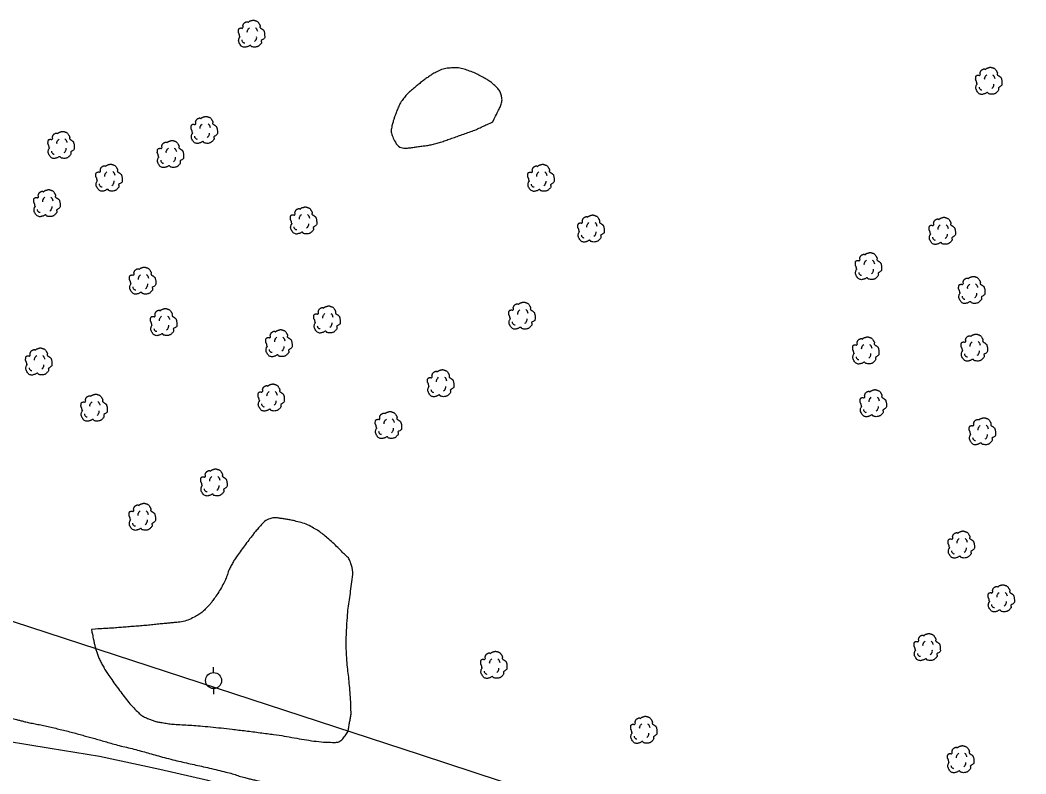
# Model space of a CAD drawing. Extents: x 2145380 to 2156929, y 139568 to 149130.
# Drawn here: x 2156441.4 to 2156693.7, y 143321.9 to 143511.1 of the extents above; entities that cross this region are included whole.
import ezdxf

# ---------------------------------------------------------------- set-up
doc = ezdxf.new("R2010")
doc.units = 0
for name, color, linetype in [('TOPO_Fence', 7, 'Continuous'), ('TOPO_Flowline', 7, 'Continuous'), ('TOPO_Power Pole', 7, 'Continuous'), ('TOPO_Tree', 7, 'Continuous'), ('TOPO_Tree Line', 7, 'Continuous')]:
    doc.layers.add(name, color=color, linetype=linetype)

# ---------------------------------------------------------------- blocks, each defined once
blk = doc.blocks.new('POWPOL')
at = {"layer": 'TOPO_Power Pole'}
for p, q in [((0, 10.2), (0, 17.3)), ((0, -10.2), (0, -17.3))]:
    blk.add_line(p, q, dxfattribs=at)
blk.add_circle((0, 0), 10.2, dxfattribs=at)
blk = doc.blocks.new('TREE')
at = {"layer": 'TOPO_Tree'}
for points in [[(-14.1, -0.4), (-14.2, 0.5), (-14.4, 1.4), (-14.6, 2.3), (-14.8, 3.2), (-15.5, 4), (-15.7, 4.9), (-15.8, 5.6), (-15.7, 6.3), (-15.7, 7), (-15.6, 7.9), (-15.7, 8.8), (-15.1, 9.7), (-14.6, 10.4), (-13.8, 10.5), (-13, 10.7), (-12.2, 11), (-11.1, 10), (-10.4, 10.7), (-9.4, 11.7), (-10.3, 13.3), (-9.8, 14.4), (-9.6, 15.1), (-9.3, 15.9), (-8.8, 16.5), (-8.2, 17.3), (-7.5, 17.7), (-6.7, 18.1), (-6.1, 18.4), (-5.6, 18.6), (-5.1, 18.7), (-4.5, 18.7), (-4, 18.5), (-3.5, 18.1)], [(-3.5, 17.6), (-3.1, 18.3), (-2.6, 18.8), (-1.9, 19.2), (-1, 19.7), (-0.2, 20), (0.7, 20.2), (1.6, 20.5), (2.5, 20.8), (3.4, 20.8), (4.1, 20.7), (4.8, 20.5), (5.5, 20.2), (6.4, 19.9), (7.3, 19.7), (8.2, 19.2), (9.4, 18.4), (10, 17.2), (10.8, 16), (11.2, 15.3), (11.6, 14.6), (11.9, 13.9), (12.2, 13.1), (11.4, 12), (11.9, 11.2), (12, 11), (12.2, 10.9), (12.4, 10.7), (12.9, 10.4), (13.5, 10), (14, 9.7), (14.7, 9.2), (15.4, 8.7), (16.1, 8.1), (16.7, 7.5), (16.9, 6.7), (17.1, 6), (17.6, 4.4), (17.7, 2.8), (17.7, 1.2), (17.7, -0.2), (17.8, -2.2), (16.6, -3), (15.5, -3.8), (14.3, -4.6), (13.2, -5.3)], [(13.2, -5.3), (13.3, -5.8), (13.4, -6.3), (13.4, -6.7), (13.8, -8.5), (12.2, -10), (10.8, -11.5), (10, -12.3), (9.1, -12.8), (8.2, -13.1), (6, -13.8), (3.3, -13.6), (1.3, -13.1), (0.5, -12.9), (-0.1, -11.4), (-0.8, -11.5), (-2, -11.6), (-3.3, -12.8), (-4.5, -13.1), (-6.1, -13.5), (-7.8, -14), (-9.3, -13.6), (-11.4, -13.1), (-12.8, -11.4), (-14.1, -9.4), (-15.3, -7.3), (-15.6, -5.1), (-15.1, -3), (-14.9, -1.9), (-13.9, -0.8), (-13.5, 0.1)], [(-4.2, 5.1), (-4.5, 6.1), (-4.3, 7.2), (-3.8, 8.2), (-3.3, 9.3), (-2.7, 10.3), (-1.6, 11)], [(5.9, 11.2), (6.5, 10.7), (7, 10.2), (7.4, 9.5), (7.9, 8.6), (8.3, 7.6), (8.5, 6.6)], [(-11.4, -4.5), (-11.5, -5.4), (-11, -6.3), (-10.1, -7.2), (-9.3, -8), (-8.5, -8.3), (-7.7, -8.1)], [(4.8, -6.3), (5.7, -5.7), (6.3, -4.9), (6.8, -3.9), (7.4, -2.8), (7.6, -1.7), (7.5, -0.6)]]:
    blk.add_open_spline(points, degree=3, dxfattribs=at)

msp = doc.modelspace()

# ---------------------------------------------------------------- linework, layer by layer
at = {"layer": 'TOPO_Fence'}
msp.add_lwpolyline([(2156274.63, 143510.5), (2156274.82, 143458.07), (2156275.76, 143374.4), (2156394.51, 143374.45), (2156439.59, 143360.19), (2156541.79, 143326.83), (2156628.39, 143298.22), (2156726.47, 143265.91), (2156809.31, 143241.34), (2156891.36, 143211.8), (2156923.97, 143201.95)], dxfattribs=at)
at = {"layer": 'TOPO_Flowline'}
msp.add_lwpolyline([(2156709.03, 143221.1), (2156692.89, 143232.36), (2156670.64, 143245.62), (2156661.74, 143250.25), (2156655, 143252.96), (2156649.44, 143254.44), (2156624.63, 143264.35), (2156615.5, 143269.64), (2156584.46, 143284.68), (2156575.08, 143289.01), (2156563.22, 143294.34), (2156550, 143300), (2156537.83, 143306.26), (2156526.38, 143309.32), (2156514.8, 143312.65), (2156501.72, 143316.22), (2156488.5, 143320.25), (2156476.46, 143323.01), (2156461.33, 143326.26), (2156448.94, 143328.32), (2156432.53, 143330.99)], dxfattribs=at)
at = {"layer": 'TOPO_Tree'}
msp.add_open_spline([(2156267.22, 143510.59), (2156267.29, 143509.34), (2156267.35, 143508.09), (2156267.42, 143506.84), (2156267.55, 143504.41), (2156267.1, 143501.97), (2156266.97, 143499.54), (2156266.88, 143497.69), (2156266.78, 143495.84), (2156266.7, 143493.99), (2156266.56, 143490.83), (2156266.43, 143487.67), (2156266.5, 143484.52), (2156266.54, 143482.66), (2156266.65, 143480.81), (2156266.77, 143478.96), (2156266.89, 143476.96), (2156267.03, 143474.96), (2156267.16, 143472.95), (2156267.24, 143471.7), (2156267.31, 143470.43), (2156267.31, 143469.18), (2156267.31, 143468.18), (2156266.64, 143467.29), (2156266.47, 143466.3), (2156266.23, 143464.94), (2156265.96, 143463.58), (2156266.02, 143462.21), (2156266.09, 143460.36), (2156266.33, 143458.51), (2156266.4, 143456.65), (2156266.47, 143454.75), (2156266.55, 143452.84), (2156266.62, 143450.94), (2156266.67, 143449.55), (2156266.73, 143448.15), (2156266.77, 143446.76), (2156266.83, 143444.68), (2156266.51, 143442.6), (2156266.34, 143440.52), (2156266.15, 143438.16), (2156265.87, 143435.82), (2156265.71, 143433.45), (2156265.56, 143431.21), (2156265.54, 143428.97), (2156265.57, 143426.72), (2156265.58, 143425.22), (2156265.6, 143423.71), (2156265.66, 143422.2), (2156265.76, 143419.69), (2156265.86, 143417.18), (2156265.96, 143414.67), (2156266.08, 143411.82), (2156266.23, 143408.97), (2156266.35, 143406.12), (2156266.45, 143403.72), (2156266.4, 143401.32), (2156266.46, 143398.93), (2156266.51, 143396.76), (2156267.24, 143394.61), (2156267.18, 143392.46), (2156267.15, 143391.37), (2156266.65, 143390.31), (2156266.57, 143389.21), (2156266.47, 143387.94), (2156266.37, 143386.67), (2156266.28, 143385.39), (2156266.16, 143383.76), (2156266.02, 143382.14), (2156265.94, 143380.51), (2156265.88, 143379.19), (2156265.97, 143377.88), (2156266, 143376.56), (2156266.02, 143375.57), (2156266.09, 143374.57), (2156266.11, 143373.57), (2156266.12, 143372.7), (2156265.88, 143371.84), (2156265.8, 143370.97), (2156265.7, 143369.79), (2156265.72, 143368.6), (2156265.87, 143367.41), (2156265.98, 143366.53), (2156266.36, 143365.58), (2156267.22, 143365.13), (2156268.08, 143364.68), (2156268.94, 143364.7), (2156269.83, 143364.64), (2156270.83, 143364.58), (2156271.83, 143364.49), (2156272.83, 143364.49), (2156274.11, 143364.48), (2156275.38, 143364.52), (2156276.65, 143364.51), (2156277.89, 143364.51), (2156279.12, 143364.41), (2156280.36, 143364.43), (2156281.53, 143364.45), (2156282.69, 143364.63), (2156283.86, 143364.69), (2156285.81, 143364.79), (2156287.78, 143364.93), (2156289.73, 143364.84), (2156290.76, 143364.8), (2156291.79, 143364.59), (2156292.82, 143364.53), (2156294.19, 143364.43), (2156295.56, 143364.34), (2156296.93, 143364.27), (2156298.56, 143364.18), (2156300.2, 143364.09), (2156301.83, 143364.02), (2156303.1, 143363.97), (2156304.37, 143363.94), (2156305.64, 143363.89), (2156307.88, 143363.81), (2156310.12, 143363.72), (2156312.37, 143363.61), (2156314.18, 143363.52), (2156315.98, 143363.27), (2156317.78, 143363.06), (2156319.23, 143362.89), (2156320.64, 143362.47), (2156322.1, 143362.37), (2156323.13, 143362.31), (2156324.17, 143362.39), (2156325.21, 143362.37), (2156327.02, 143362.31), (2156328.84, 143362.25), (2156330.66, 143362.15), (2156333.68, 143361.97), (2156336.69, 143361.69), (2156339.67, 143361.11), (2156341.05, 143360.83), (2156342.37, 143360.33), (2156343.75, 143360.05), (2156345.49, 143359.68), (2156347.25, 143359.37), (2156349, 143359), (2156351.59, 143358.44), (2156354.16, 143357.81), (2156356.75, 143357.27), (2156358.14, 143356.97), (2156359.54, 143356.8), (2156360.93, 143356.52), (2156361.85, 143356.33), (2156362.76, 143356.14), (2156363.65, 143355.86), (2156366.12, 143355.09), (2156368.59, 143354.27), (2156371.06, 143353.49), (2156372.21, 143353.13), (2156373.35, 143352.78), (2156374.5, 143352.42), (2156375.41, 143352.13), (2156376.32, 143351.85), (2156377.24, 143351.59), (2156378.22, 143351.31), (2156379.25, 143351.2), (2156380.24, 143350.97), (2156382.57, 143350.41), (2156384.89, 143349.83), (2156387.19, 143349.16), (2156388.64, 143348.74), (2156390.05, 143348.2), (2156391.5, 143347.79), (2156392.41, 143347.54), (2156393.32, 143347.29), (2156394.23, 143347.04), (2156395.07, 143346.82), (2156395.9, 143346.59), (2156396.73, 143346.36), (2156398, 143346.03), (2156399.28, 143345.78), (2156400.56, 143345.52), (2156401.59, 143345.31), (2156402.63, 143345.09), (2156403.67, 143344.91), (2156404.61, 143344.74), (2156405.55, 143344.6), (2156406.5, 143344.44), (2156407.72, 143344.23), (2156408.95, 143344.01), (2156410.18, 143343.78), (2156411.32, 143343.58), (2156412.47, 143343.43), (2156413.58, 143343.09), (2156414.54, 143342.8), (2156415.47, 143342.44), (2156416.42, 143342.13), (2156417.74, 143341.69), (2156419.06, 143341.26), (2156420.38, 143340.82), (2156421.88, 143340.33), (2156423.39, 143339.85), (2156424.91, 143339.39), (2156426.69, 143338.85), (2156428.5, 143338.38), (2156430.3, 143337.92), (2156431.98, 143337.48), (2156433.65, 143337.06), (2156435.34, 143336.66), (2156436.96, 143336.28), (2156438.61, 143335.98), (2156440.24, 143335.61), (2156441.18, 143335.39), (2156442.11, 143335.13), (2156443.05, 143334.92), (2156444.44, 143334.61), (2156445.84, 143334.37), (2156447.23, 143334.06), (2156448.77, 143333.72), (2156450.31, 143333.37), (2156451.84, 143332.99), (2156453.38, 143332.61), (2156454.92, 143332.21), (2156456.45, 143331.79), (2156457.8, 143331.42), (2156459.14, 143331.05), (2156460.48, 143330.67), (2156461.95, 143330.26), (2156463.41, 143329.82), (2156464.87, 143329.41), (2156466.71, 143328.9), (2156468.57, 143328.51), (2156470.41, 143328.02), (2156472.14, 143327.55), (2156473.86, 143327.04), (2156475.59, 143326.57), (2156477.63, 143326.02), (2156479.66, 143325.48), (2156481.72, 143324.99), (2156483.6, 143324.54), (2156485.49, 143324.16), (2156487.37, 143323.73), (2156489.43, 143323.25), (2156491.49, 143322.76), (2156493.54, 143322.25), (2156494.97, 143321.89), (2156496.35, 143321.34), (2156497.78, 143320.97), (2156498.84, 143320.7), (2156499.9, 143320.46), (2156500.96, 143320.23), (2156503.29, 143319.75), (2156505.63, 143319.28), (2156507.97, 143318.84), (2156512.34, 143318.02), (2156516.75, 143317.39), (2156521.13, 143316.59), (2156524.9, 143315.9), (2156528.7, 143315.24), (2156532.35, 143314.07), (2156535.19, 143313.17), (2156538.03, 143312.25), (2156540.86, 143311.34), (2156542.86, 143310.69), (2156544.87, 143310.05), (2156546.87, 143309.4), (2156547.81, 143309.09), (2156548.72, 143308.69), (2156549.67, 143308.39), (2156550.78, 143308.04), (2156551.89, 143307.69), (2156553, 143307.34), (2156554.74, 143306.79), (2156556.49, 143306.24), (2156558.24, 143305.7), (2156559.93, 143305.17), (2156561.67, 143304.81), (2156563.43, 143304.6), (2156565.36, 143304.38), (2156567.31, 143304.39), (2156569.25, 143304.19), (2156570.86, 143304.03), (2156572.48, 143303.86), (2156574.09, 143303.63), (2156575.42, 143303.43), (2156576.73, 143303.11), (2156578.06, 143302.92), (2156578.97, 143302.78), (2156579.89, 143302.68), (2156580.8, 143302.55), (2156582.45, 143302.31), (2156584.08, 143302.04), (2156585.71, 143301.73), (2156587.97, 143301.31), (2156590.2, 143300.75), (2156592.4, 143300.08), (2156594.33, 143299.49), (2156596.2, 143298.72), (2156598.12, 143298.13), (2156600.02, 143297.55), (2156601.92, 143296.99), (2156603.83, 143296.47), (2156606.58, 143295.71), (2156609.32, 143294.89), (2156612.13, 143294.41), (2156615.2, 143293.89), (2156618.27, 143293.39), (2156621.34, 143292.89), (2156622.95, 143292.62), (2156624.55, 143292.36), (2156626.16, 143292.1), (2156627.6, 143291.87), (2156629.05, 143291.7), (2156630.49, 143291.46), (2156631.55, 143291.28), (2156632.61, 143291.08), (2156633.66, 143290.9), (2156635.23, 143290.63), (2156636.78, 143290.3), (2156638.35, 143290.11), (2156640.16, 143289.89), (2156641.96, 143289.67), (2156643.77, 143289.45)], degree=3, dxfattribs=at)
at = {"layer": 'TOPO_Tree Line'}
for points in [[(2156559.97, 143485.62), (2156559.97, 143485.62), (2156558.82, 143485.07), (2156557.67, 143484.53), (2156556.53, 143483.99), (2156555.17, 143483.34), (2156553.72, 143482.92), (2156552.31, 143482.4), (2156551, 143481.93), (2156549.7, 143481.46), (2156548.39, 143481), (2156547.19, 143480.59), (2156545.99, 143480.2), (2156544.76, 143479.92), (2156543.62, 143479.66), (2156542.46, 143479.55), (2156541.31, 143479.37), (2156540.21, 143479.2), (2156539.1, 143479.02), (2156538, 143479.01), (2156536.6, 143479.01), (2156535.42, 143480.47), (2156534.86, 143481.86), (2156534.38, 143483.02), (2156534.58, 143484.28), (2156534.9, 143485.41), (2156535.13, 143486.22), (2156535.37, 143487.02), (2156535.69, 143487.81), (2156536.18, 143488.99), (2156536.63, 143490.15), (2156537.39, 143491.19), (2156538.16, 143492.26), (2156539.09, 143493.12), (2156540.08, 143493.96), (2156540.96, 143494.72), (2156541.86, 143495.43), (2156542.79, 143496.13), (2156543.64, 143496.77), (2156544.46, 143497.35), (2156545.43, 143497.89), (2156546.77, 143498.65), (2156548.21, 143499.04), (2156549.64, 143499.13), (2156551.01, 143499.22), (2156552.44, 143498.97), (2156553.8, 143498.48), (2156555.23, 143497.97), (2156556.5, 143497.36), (2156557.8, 143496.61), (2156558.78, 143496.06), (2156559.63, 143495.47), (2156560.49, 143494.68), (2156561.28, 143493.97), (2156561.92, 143493.11), (2156562.14, 143492.15), (2156562.36, 143491.18), (2156562.15, 143490.02), (2156561.69, 143489.1), (2156561.12, 143487.94), (2156560.54, 143486.78), (2156559.97, 143485.62)], [(2156459.25, 143358.2), (2156460.63, 143358.28), (2156462.01, 143358.36), (2156463.39, 143358.44), (2156464.92, 143358.53), (2156466.44, 143358.67), (2156467.97, 143358.79), (2156469.59, 143358.92), (2156471.21, 143359.04), (2156472.84, 143359.17), (2156474.32, 143359.28), (2156475.8, 143359.48), (2156477.27, 143359.63), (2156478.39, 143359.74), (2156479.5, 143359.84), (2156480.61, 143359.95), (2156482.29, 143360.12), (2156483.89, 143360.65), (2156485.43, 143361.47), (2156486.52, 143362.05), (2156487.4, 143362.81), (2156488.23, 143363.68), (2156488.88, 143364.36), (2156489.47, 143365.04), (2156490.01, 143365.8), (2156491, 143367.22), (2156491.89, 143368.67), (2156492.66, 143370.2), (2156493.24, 143371.36), (2156493.52, 143372.64), (2156494.12, 143373.79), (2156494.62, 143374.75), (2156495.16, 143375.69), (2156495.78, 143376.58), (2156496.84, 143378.07), (2156497.93, 143379.53), (2156499.03, 143380.99), (2156499.65, 143381.8), (2156500.29, 143382.59), (2156500.96, 143383.38), (2156501.9, 143384.5), (2156502.97, 143385.64), (2156504.39, 143386.05), (2156505.27, 143386.3), (2156506.2, 143386.12), (2156507.09, 143385.99), (2156508.12, 143385.84), (2156509.16, 143385.69), (2156510.19, 143385.43), (2156511.89, 143385.01), (2156513.52, 143384.48), (2156515.07, 143383.61), (2156516.32, 143382.9), (2156517.4, 143382.05), (2156518.48, 143381.13), (2156519.85, 143379.95), (2156521.1, 143378.73), (2156522.38, 143377.43), (2156523.13, 143376.68), (2156523.98, 143375.98), (2156524.31, 143374.94), (2156525.06, 143372.58), (2156524.54, 143370.13), (2156524.29, 143367.76), (2156524.07, 143365.63), (2156523.65, 143363.52), (2156523.5, 143361.38), (2156523.26, 143357.86), (2156523.1, 143354.3), (2156523.35, 143350.77), (2156523.49, 143348.75), (2156523.79, 143346.73), (2156523.97, 143344.7), (2156524.17, 143342.36), (2156524.33, 143340), (2156524.4, 143337.66), (2156524.42, 143336.66), (2156524.19, 143335.68), (2156524.02, 143334.69), (2156523.81, 143333.56), (2156523.67, 143332.49), (2156522.91, 143331.45), (2156522.16, 143330.43), (2156521.08, 143329.8), (2156519.96, 143329.83), (2156517.53, 143329.89), (2156515.06, 143330.15), (2156512.64, 143330.54), (2156510.14, 143330.95), (2156507.65, 143331.44), (2156505.14, 143331.79), (2156501.58, 143332.27), (2156498.02, 143332.73), (2156494.45, 143333.14), (2156491.79, 143333.45), (2156489.13, 143333.72), (2156486.46, 143333.97), (2156484.45, 143334.16), (2156482.42, 143334.2), (2156480.4, 143334.36), (2156479.05, 143334.46), (2156477.7, 143334.67), (2156476.36, 143334.9), (2156475.41, 143335.06), (2156474.51, 143335.36), (2156473.61, 143335.74), (2156472.6, 143336.16), (2156471.67, 143336.68), (2156470.89, 143337.45), (2156469.52, 143338.8), (2156468.32, 143340.22), (2156467.18, 143341.74), (2156466.03, 143343.27), (2156464.89, 143344.8), (2156463.81, 143346.39), (2156463.13, 143347.39), (2156462.49, 143348.42), (2156461.9, 143349.48), (2156461.37, 143350.45), (2156460.92, 143351.44), (2156460.59, 143352.49), (2156460.31, 143353.36), (2156460.07, 143354.23), (2156459.89, 143355.12), (2156459.68, 143356.15), (2156459.46, 143357.17), (2156459.25, 143358.2)]]:
    msp.add_open_spline(points, degree=3, dxfattribs=at)

# ---------------------------------------------------------------- block references
at = {"layer": 'TOPO_Power Pole', "xscale": 0.19685000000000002, "yscale": 0.19685000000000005}
msp.add_blockref('POWPOL', (2156489.91, 143345.34), dxfattribs=at)
at = {"layer": 'TOPO_Tree', "xscale": 0.19685000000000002, "yscale": 0.19685000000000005}
for p in [(2156499.25, 143507.03), (2156684.23, 143495.2), (2156487.38, 143482.88), (2156451.46, 143479.1), (2156478.9, 143476.82), (2156463.48, 143470.89), (2156571.86, 143470.86), (2156447.91, 143464.5), (2156512.3, 143460.15), (2156584.42, 143458.12), (2156672.55, 143457.54), (2156654.04, 143448.69), (2156471.92, 143445.04), (2156679.95, 143442.7), (2156518.18, 143435.3), (2156567.1, 143436.26), (2156477.2, 143434.64), (2156506.12, 143429.35), (2156653.37, 143427.52), (2156680.59, 143428.23), (2156445.85, 143424.75), (2156546.7, 143419.3), (2156504.18, 143415.7), (2156459.74, 143413.15), (2156655.25, 143414.28), (2156533.58, 143408.8), (2156682.61, 143407.23), (2156489.81, 143394.39), (2156471.83, 143385.77), (2156677.32, 143378.8), (2156687.35, 143365.3), (2156668.78, 143353.06), (2156560.04, 143348.6), (2156597.67, 143332.29), (2156677.18, 143324.92)]:
    msp.add_blockref('TREE', p, dxfattribs=at)

doc.saveas('drawing.dxf')
